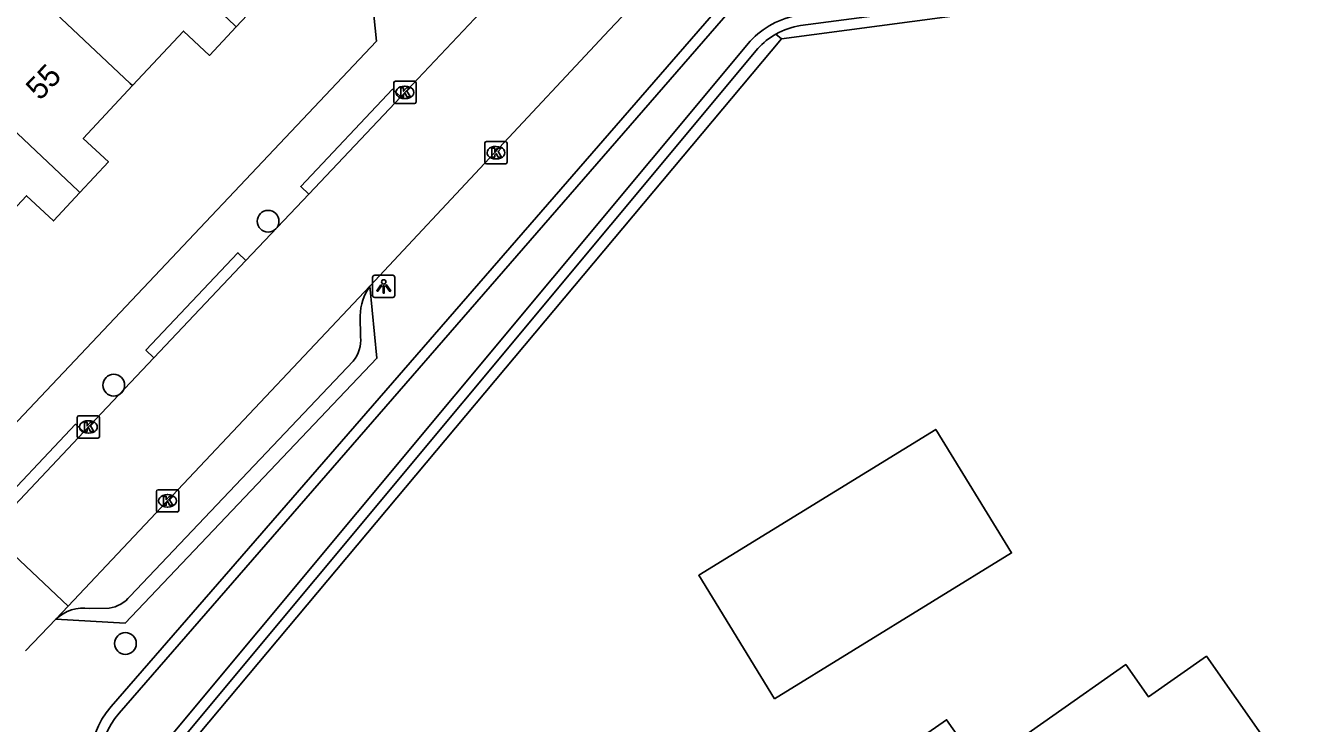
# Model space of a CAD drawing. Extents: x 158474 to 159560, y 388525 to 389605.
# Drawn here: x 159328.6 to 159385.8, y 389288.7 to 389320 of the extents above; entities that cross this region are included whole.
import ezdxf

# ---------------------------------------------------------------- set-up
doc = ezdxf.new("R2010")
doc.units = 0
for name, color, linetype in [('IMGEO_Berm_groen', 7, 'Continuous'), ('IMGEO_Boom', 7, 'Continuous'), ('IMGEO_Groenvoorziening', 7, 'Continuous'), ('IMGEO_Kolk', 7, 'Continuous'), ('IMGEO_Lichtpunt', 7, 'Continuous'), ('IMGEO_Loofbos', 7, 'Continuous'), ('IMGEO_Muur', 7, 'Continuous'), ('IMGEO_Pand', 7, 'Continuous'), ('IMGEO_Pand_nummerreeks', 7, 'Continuous'), ('IMGEO_Rijbaan_lokaal_open', 7, 'Continuous'), ('IMGEO_Voetpad_open', 7, 'Continuous'), ('IMGEO_Waterloop', 7, 'Continuous')]:
    doc.layers.add(name, color=color, linetype=linetype)

msp = doc.modelspace()

# ---------------------------------------------------------------- linework, layer by layer
at = {"layer": 'IMGEO_Berm_groen'}
msp.add_lwpolyline([(159359.889, 389320.983), (159332.472, 389289.445)], dxfattribs=at)
msp.add_arc((159335.445, 389286.867), 3.935, 139.0679, 218.0942, dxfattribs=at)
at = {"layer": 'IMGEO_Boom'}
for centre in [(159339.515, 389311.208), (159332.593, 389303.855), (159333.116, 389292.272)]:
    msp.add_circle(centre, 0.489, dxfattribs=at)
at = {"layer": 'IMGEO_Groenvoorziening'}
for points in [[(159362.548, 389319.394), (159335.078, 389286.628)], [(159335.037, 389287.24), (159361.477, 389318.951)]]:
    msp.add_lwpolyline(points, dxfattribs=at)
msp.add_arc((159363.949, 389316.675), 3.36, 119.5373, 137.3524, dxfattribs=at)
at = {"layer": 'IMGEO_Kolk'}
for p, q in [((159345.15, 389316.561), (159345.15, 389317.413)), ((159345.225, 389317.487), (159346.077, 389317.487)), ((159345.638, 389317.267), (159345.663, 389317.267)), ((159346.151, 389317.413), (159346.151, 389316.561)), ((159346.077, 389316.487), (159345.225, 389316.487)), ((159345.661, 389316.707), (159345.636, 389316.707)), ((159349.235, 389313.857), (159349.235, 389314.709)), ((159349.31, 389314.783), (159350.162, 389314.783)), ((159350.236, 389314.709), (159350.236, 389313.857)), ((159349.723, 389314.563), (159349.748, 389314.563)), ((159350.162, 389313.783), (159349.31, 389313.783)), ((159349.746, 389314.003), (159349.721, 389314.003)), ((159330.954, 389301.558), (159330.954, 389302.41)), ((159331.029, 389302.484), (159331.881, 389302.484)), ((159331.442, 389302.264), (159331.467, 389302.264)), ((159331.955, 389302.41), (159331.955, 389301.558)), ((159331.465, 389301.704), (159331.44, 389301.704)), ((159331.881, 389301.484), (159331.029, 389301.484)), ((159334.505, 389298.244), (159334.505, 389299.096)), ((159334.58, 389299.17), (159335.432, 389299.17)), ((159334.993, 389298.95), (159335.018, 389298.95)), ((159335.506, 389299.096), (159335.506, 389298.244)), ((159335.432, 389298.17), (159334.58, 389298.17)), ((159335.016, 389298.39), (159334.991, 389298.39))]:
    msp.add_line(p, q, dxfattribs=at)
for points in [[(159345.15, 389316.561), (159345.15, 389317.413)], [(159345.225, 389317.487), (159346.077, 389317.487)], [(159345.471, 389317.187), (159345.594, 389317.187), (159345.594, 389317.036), (159345.724, 389317.187), (159345.888, 389317.187), (159345.742, 389317.036), (159345.895, 389316.787), (159345.743, 389316.787), (159345.658, 389316.951), (159345.594, 389316.884), (159345.594, 389316.787), (159345.471, 389316.787), (159345.471, 389317.187)], [(159346.151, 389317.413), (159346.151, 389316.561)], [(159346.077, 389316.487), (159345.225, 389316.487)], [(159349.235, 389313.857), (159349.235, 389314.709)], [(159349.31, 389314.783), (159350.162, 389314.783)], [(159350.236, 389314.709), (159350.236, 389313.857)], [(159349.556, 389314.483), (159349.679, 389314.483), (159349.679, 389314.332), (159349.809, 389314.483), (159349.973, 389314.483), (159349.827, 389314.332), (159349.98, 389314.083), (159349.828, 389314.083), (159349.743, 389314.247), (159349.679, 389314.18), (159349.679, 389314.083), (159349.556, 389314.083), (159349.556, 389314.483)], [(159350.162, 389313.783), (159349.31, 389313.783)], [(159330.954, 389301.558), (159330.954, 389302.41)], [(159331.029, 389302.484), (159331.881, 389302.484)], [(159331.275, 389302.184), (159331.398, 389302.184), (159331.398, 389302.033), (159331.528, 389302.184), (159331.692, 389302.184), (159331.546, 389302.033), (159331.699, 389301.784), (159331.547, 389301.784), (159331.462, 389301.948), (159331.398, 389301.881), (159331.398, 389301.784), (159331.275, 389301.784), (159331.275, 389302.184)], [(159331.955, 389302.41), (159331.955, 389301.558)], [(159331.881, 389301.484), (159331.029, 389301.484)], [(159334.505, 389298.244), (159334.505, 389299.096)], [(159334.58, 389299.17), (159335.432, 389299.17)], [(159334.826, 389298.87), (159334.949, 389298.87), (159334.949, 389298.719), (159335.079, 389298.87), (159335.243, 389298.87), (159335.097, 389298.719), (159335.25, 389298.47), (159335.098, 389298.47), (159335.013, 389298.634), (159334.949, 389298.567), (159334.949, 389298.47), (159334.826, 389298.47), (159334.826, 389298.87)], [(159335.506, 389299.096), (159335.506, 389298.244)], [(159335.432, 389298.17), (159334.58, 389298.17)]]:
    msp.add_lwpolyline(points, dxfattribs=at)
for centre, start, end in [((159345.227, 389317.411), 91.552, 178.448), ((159345.227, 389317.411), 91.552, 178.448), ((159346.075, 389317.411), 1.552, 88.448), ((159346.075, 389317.411), 1.552, 88.448), ((159345.227, 389316.563), 181.552, 268.448), ((159345.227, 389316.563), 181.552, 268.448), ((159346.075, 389316.563), 271.552, 358.448), ((159346.075, 389316.563), 271.552, 358.448), ((159349.312, 389314.707), 91.552, 178.448), ((159349.312, 389314.707), 91.552, 178.448), ((159350.16, 389314.707), 1.552, 88.448), ((159350.16, 389314.707), 1.552, 88.448), ((159349.312, 389313.859), 181.552, 268.448), ((159349.312, 389313.859), 181.552, 268.448), ((159350.16, 389313.859), 271.552, 358.448), ((159350.16, 389313.859), 271.552, 358.448), ((159331.031, 389302.408), 91.552, 178.448), ((159331.031, 389302.408), 91.552, 178.448), ((159331.879, 389302.408), 1.552, 88.448), ((159331.879, 389302.408), 1.552, 88.448), ((159331.031, 389301.56), 181.552, 268.448), ((159331.031, 389301.56), 181.552, 268.448), ((159331.879, 389301.56), 271.552, 358.448), ((159331.879, 389301.56), 271.552, 358.448), ((159334.582, 389299.094), 91.552, 178.448), ((159334.582, 389299.094), 91.552, 178.448), ((159335.43, 389299.094), 1.552, 88.448), ((159335.43, 389299.094), 1.552, 88.448), ((159334.582, 389298.246), 181.552, 268.448), ((159334.582, 389298.246), 181.552, 268.448), ((159335.43, 389298.246), 271.552, 358.448), ((159335.43, 389298.246), 271.552, 358.448)]:
    msp.add_arc(centre, 0.0765, start, end, dxfattribs=at)
for centre, major_axis, ratio, start_param, end_param in [((159345.637, 389316.987), (-0.387, 0.002), 0.722429, 4.712389, 7.853982), ((159345.662, 389316.987), (-0.39, 0.002), 0.717154, 1.570796, 4.712389), ((159349.722, 389314.283), (-0.387, 0.002), 0.722429, 4.712389, 7.853982), ((159349.747, 389314.283), (-0.39, 0.002), 0.717154, 1.570796, 4.712389), ((159331.441, 389301.984), (-0.387, 0.002), 0.722429, 4.712389, 7.853982), ((159331.466, 389301.984), (-0.39, 0.002), 0.717154, 1.570796, 4.712389), ((159334.992, 389298.67), (-0.387, 0.002), 0.722429, 4.712389, 7.853982), ((159335.017, 389298.67), (-0.39, 0.002), 0.717154, 1.570796, 4.712389)]:
    msp.add_ellipse(centre, major_axis=major_axis, ratio=ratio, start_param=start_param, end_param=end_param, dxfattribs=at)
at = {"layer": 'IMGEO_Lichtpunt'}
for p, q in [((159344.202, 389308.691), (159344.202, 389307.884)), ((159344.202, 389308.691), (159344.202, 389307.884)), ((159345.104, 389308.786), (159344.296, 389308.786)), ((159345.104, 389308.786), (159344.296, 389308.786)), ((159345.198, 389307.884), (159345.198, 389308.691)), ((159345.198, 389307.884), (159345.198, 389308.691)), ((159344.296, 389307.79), (159345.104, 389307.79)), ((159344.296, 389307.79), (159345.104, 389307.79))]:
    msp.add_line(p, q, dxfattribs=at)
for points in [[(159344.576, 389308.355), (159344.615, 389308.327), (159344.427, 389308.065), (159344.389, 389308.092), (159344.576, 389308.355)], [(159344.678, 389308.307), (159344.725, 389308.307), (159344.725, 389307.985), (159344.678, 389307.985), (159344.678, 389308.307)], [(159344.788, 389308.327), (159344.826, 389308.354), (159345.013, 389308.092), (159344.974, 389308.064), (159344.788, 389308.327)]]:
    msp.add_lwpolyline(points, dxfattribs=at)
msp.add_circle((159344.701, 389308.489), 0.0994, dxfattribs=at)
for centre, start, end in [((159344.296, 389308.691), 90, 180), ((159344.296, 389308.691), 90, 180), ((159345.104, 389308.691), 0, 90), ((159345.104, 389308.691), 0, 90), ((159344.296, 389307.884), 180, 270), ((159344.296, 389307.884), 180, 270), ((159345.104, 389307.884), 270, 0), ((159345.104, 389307.884), 270, 360)]:
    msp.add_arc(centre, 0.0946, start, end, dxfattribs=at)
at = {"layer": 'IMGEO_Loofbos'}
for points in [[(159384.857, 389254.876), (159394.493, 389260.246), (159427.196, 389258.998), (159414.487, 389326.3), (159362.548, 389319.394)], [(159363.393, 389319.986), (159403.42, 389325.237)], [(159362.548, 389319.394), (159362.292, 389319.598)]]:
    msp.add_lwpolyline(points, dxfattribs=at)
msp.add_arc((159363.922, 389316.729), 3.3, 99.2248, 119.6008, dxfattribs=at)
at = {"layer": 'IMGEO_Muur'}
for points in [[(159362.548, 389319.394), (159414.487, 389326.3), (159427.196, 389258.998)], [(159335.078, 389286.628), (159362.548, 389319.394)]]:
    msp.add_lwpolyline(points, dxfattribs=at)
at = {"layer": 'IMGEO_Pand'}
for points in [[(159330.607, 389326.961), (159338.004, 389319.997), (159338.084, 389319.921)], [(159340.511, 389324.877), (159338.139, 389322.337), (159339.315, 389321.239), (159338.084, 389319.921)], [(159327.128, 389323.236), (159333.335, 389317.386), (159333.438, 389317.289)], [(159338.084, 389319.921), (159336.889, 389318.642), (159335.721, 389319.733), (159333.438, 389317.289)], [(159331.074, 389312.499), (159330.991, 389312.578), (159323.648, 389319.511)], [(159333.438, 389317.289), (159331.224, 389314.918), (159332.35, 389313.866), (159331.074, 389312.499)], [(159331.074, 389312.499), (159329.884, 389311.225), (159328.677, 389312.352), (159326.391, 389309.904)], [(159362.231, 389289.799), (159358.826, 389295.336), (159369.458, 389301.875), (159372.863, 389296.338), (159362.231, 389289.799)], [(159366.661, 389286.544), (159368.164, 389284.406), (159356.607, 389275.449), (159362.187, 389268.716), (159368.055, 389272.842), (159367.554, 389273.555), (159385.49, 389286.165), (159381.599, 389291.7), (159379.005, 389289.877), (159377.983, 389291.331), (159371.44, 389286.73), (159369.948, 389288.854), (159368.763, 389288.021), (159366.661, 389286.544)]]:
    msp.add_lwpolyline(points, dxfattribs=at)
at = {"layer": 'IMGEO_Rijbaan_lokaal_open'}
for points in [[(159345.461, 389316.783), (159348.778, 389320.288), (159351.858, 389323.653)], [(159355.395, 389320.389), (159354.811, 389319.777), (159344.08, 389308.293)], [(159345.461, 389316.783), (159341.34, 389312.427)], [(159338.524, 389309.452), (159341.34, 389312.427)], [(159338.524, 389309.452), (159334.395, 389305.088)], [(159344.08, 389308.293), (159330.546, 389293.943)], [(159331.245, 389301.759), (159334.395, 389305.088)], [(159331.245, 389301.759), (159327.169, 389297.452)], [(159327.007, 389297.28), (159330.546, 389293.943)], [(159330.546, 389293.943), (159329.997, 389293.361)], [(159329.997, 389293.361), (159328.634, 389291.939)]]:
    msp.add_lwpolyline(points, dxfattribs=at)
at = {"layer": 'IMGEO_Voetpad_open'}
for points in [[(159344.15, 389321.478), (159344.383, 389319.287), (159316.291, 389289.564)], [(159341.34, 389312.427), (159340.979, 389312.772), (159345.1, 389317.128), (159345.461, 389316.783)], [(159334.395, 389305.088), (159334.034, 389305.433), (159338.163, 389309.797), (159338.524, 389309.452)], [(159344.08, 389308.293), (159344.394, 389305.068), (159333.102, 389293.181), (159329.997, 389293.361)], [(159343.645, 389306.973), (159343.662, 389306.02)], [(159343.328, 389304.936), (159333.324, 389294.39)], [(159327.169, 389297.452), (159326.808, 389297.797), (159330.884, 389302.104), (159331.245, 389301.759)], [(159332.382, 389293.857), (159331.506, 389293.84)]]:
    msp.add_lwpolyline(points, dxfattribs=at)
for centre, radius, start, end in [((159346, 389306.929), 2.356, 144.6036, 178.9176), ((159342.203, 389305.876), 1.466, 320.1094, 5.6406), ((159332.175, 389295.322), 1.48, 278.0481, 320.9558), ((159331.235, 389292.077), 1.783, 81.2584, 133.9635)]:
    msp.add_arc(centre, radius, start, end, dxfattribs=at)
at = {"layer": 'IMGEO_Waterloop'}
for points in [[(159332.842, 389289.15), (159360.235, 389320.66)], [(159361.133, 389319.277), (159334.662, 389287.529)]]:
    msp.add_lwpolyline(points, dxfattribs=at)
for centre, radius, start, end in [((159363.931, 389316.698), 3.805, 99.3868, 137.3277), ((159335.457, 389286.866), 3.472, 138.8649, 218.2935)]:
    msp.add_arc(centre, radius, start, end, dxfattribs=at)

# ---------------------------------------------------------------- texts
at = {"layer": 'IMGEO_Pand_nummerreeks'}
msp.add_text('55', height=1, rotation=46.3407, dxfattribs=at).set_placement((159329.282, 389316.584))

doc.saveas('drawing.dxf')
